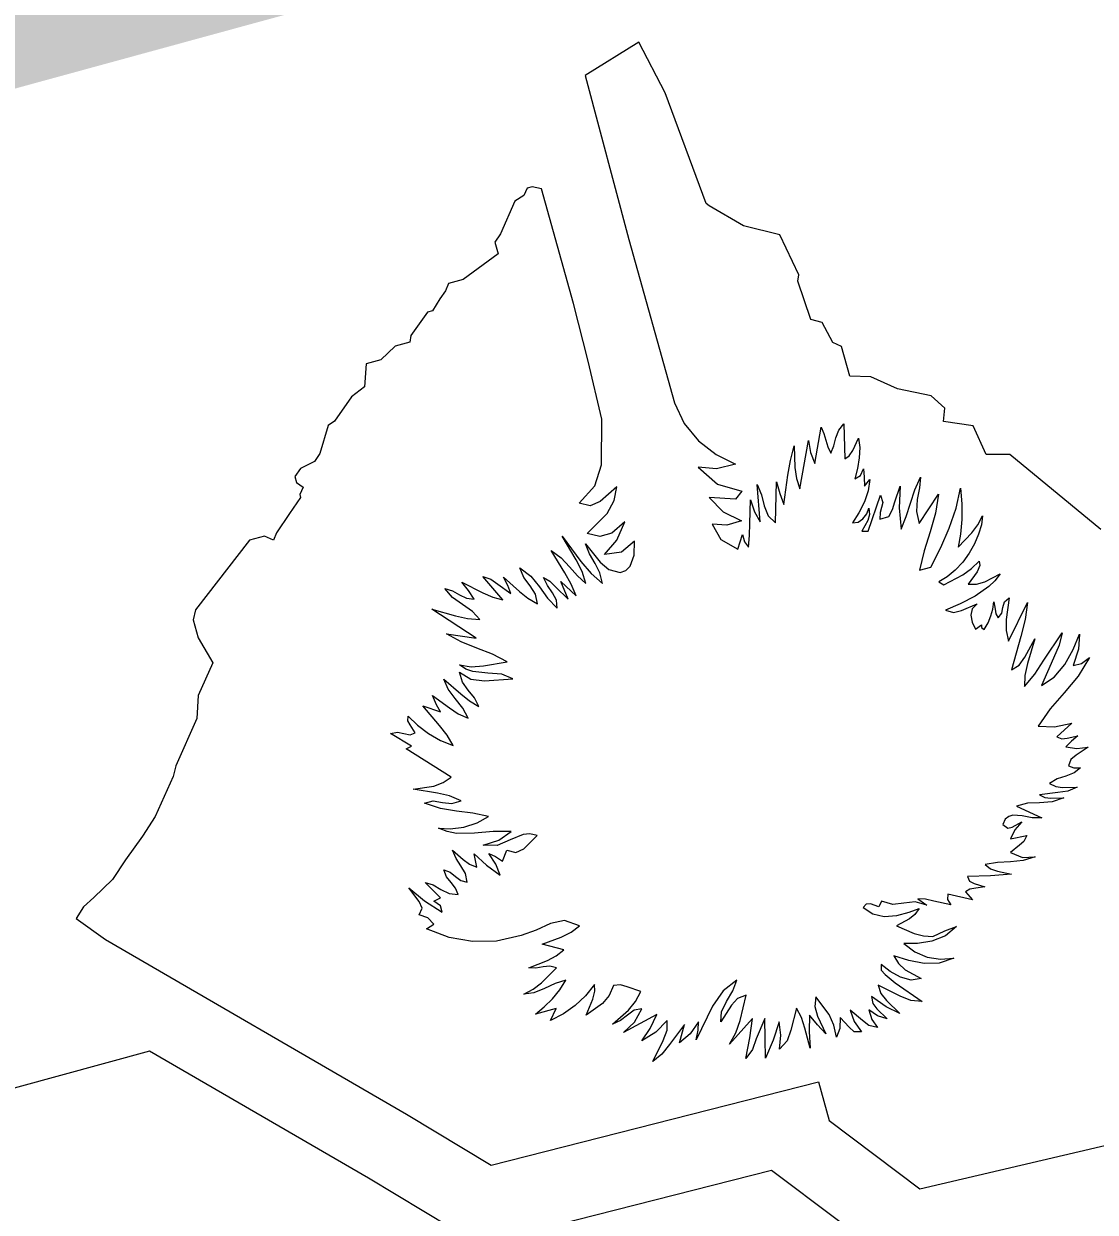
# Model space of a CAD drawing. Extents: x 2001876 to 2025694, y 804561 to 868938.
# Drawn here: x 2011199.23 to 2011212.89, y 826714.65 to 826729.8 of the extents above; entities that cross this region are included whole.
import ezdxf

# ---------------------------------------------------------------- set-up
doc = ezdxf.new("R2010")
doc.units = 0
doc.layers.add('TR SN EXTRUDED PANEL SIGNS- MOUNTED OVERHEAD', color=7, linetype='Continuous')

msp = doc.modelspace()

# ---------------------------------------------------------------- linework, layer by layer
at = {"layer": 'TR SN EXTRUDED PANEL SIGNS- MOUNTED OVERHEAD'}
for p, q in [((2011207.076, 826729.568), (2011206.39, 826729.143)), ((2011207.41, 826728.921), (2011207.076, 826729.568)), ((2011207.933, 826727.51), (2011207.41, 826728.921)), ((2011205.65, 826727.704), (2011205.607, 826727.61)), ((2011205.713, 826727.721), (2011205.65, 826727.704)), ((2011205.833, 826727.697), (2011205.713, 826727.721)), ((2011205.494, 826727.538), (2011205.308, 826727.121)), ((2011205.607, 826727.61), (2011205.494, 826727.538)), ((2011207.972, 826727.48), (2011207.933, 826727.51)), ((2011208.409, 826727.227), (2011207.972, 826727.48)), ((2011208.872, 826727.111), (2011208.409, 826727.227)), ((2011205.308, 826727.121), (2011205.239, 826727.016)), ((2011209.112, 826726.601), (2011208.872, 826727.111)), ((2011205.239, 826727.016), (2011205.28, 826726.867)), ((2011205.28, 826726.867), (2011204.835, 826726.54)), ((2011209.103, 826726.518), (2011209.112, 826726.601)), ((2011204.648, 826726.489), (2011204.61, 826726.398)), ((2011204.835, 826726.54), (2011204.648, 826726.489)), ((2011209.268, 826726.031), (2011209.103, 826726.518)), ((2011204.538, 826726.292), (2011204.442, 826726.142)), ((2011204.61, 826726.398), (2011204.538, 826726.292)), ((2011204.38, 826726.125), (2011204.166, 826725.825)), ((2011204.442, 826726.142), (2011204.38, 826726.125)), ((2011209.413, 826725.991), (2011209.268, 826726.031)), ((2011209.549, 826725.738), (2011209.413, 826725.991)), ((2011204.166, 826725.825), (2011204.152, 826725.741)), ((2011203.968, 826725.691), (2011203.783, 826725.517)), ((2011204.152, 826725.741), (2011203.968, 826725.691)), ((2011209.66, 826725.688), (2011209.549, 826725.738)), ((2011209.764, 826725.308), (2011209.66, 826725.688)), ((2011203.783, 826725.517), (2011203.596, 826725.465)), ((2011203.596, 826725.465), (2011203.576, 826725.17)), ((2011210.033, 826725.299), (2011209.764, 826725.308)), ((2011210.374, 826725.146), (2011210.033, 826725.299)), ((2011203.576, 826725.17), (2011203.412, 826725.043)), ((2011210.801, 826725.059), (2011210.374, 826725.146)), ((2011210.977, 826724.901), (2011210.801, 826725.059)), ((2011203.412, 826725.043), (2011203.195, 826724.736)), ((2011210.957, 826724.732), (2011210.977, 826724.901)), ((2011203.112, 826724.677), (2011203.008, 826724.32)), ((2011203.195, 826724.736), (2011203.112, 826724.677)), ((2011209.688, 826724.702), (2011209.699, 826724.252)), ((2011211.337, 826724.673), (2011210.957, 826724.732)), ((2011211.504, 826724.307), (2011211.337, 826724.673)), ((2011209.126, 826723.871), (2011209.239, 826724.488)), ((2011203.008, 826724.32), (2011202.937, 826724.221)), ((2011211.804, 826724.31), (2011211.504, 826724.307)), ((2011212.966, 826723.354), (2011211.804, 826724.31)), ((2011202.937, 826724.221), (2011202.761, 826724.129)), ((2011202.761, 826724.129), (2011202.689, 826724.029)), ((2011202.689, 826724.029), (2011202.71, 826723.951)), ((2011209.951, 826723.906), (2011210.02, 826723.991)), ((2011202.71, 826723.951), (2011202.795, 826723.892)), ((2011202.795, 826723.892), (2011202.751, 826723.8)), ((2011208.816, 826723.438), (2011208.83, 826723.961)), ((2011202.762, 826723.762), (2011202.619, 826723.558)), ((2011202.751, 826723.8), (2011202.762, 826723.762)), ((2011209.996, 826723.332), (2011210.155, 826723.79)), ((2011210.647, 826723.431), (2011210.895, 826723.802)), ((2011202.619, 826723.558), (2011202.452, 826723.309)), ((2011202.3, 826723.267), (2011202.11, 826723.215)), ((2011202.415, 826723.216), (2011202.3, 826723.267)), ((2011202.452, 826723.309), (2011202.415, 826723.216)), ((2011208.335, 826723.102), (2011208.396, 826723.29)), ((2011202.11, 826723.215), (2011201.423, 826722.329)), ((2011207.013, 826723.024), (2011207.017, 826723.202)), ((2011210.653, 826722.834), (2011210.799, 826722.874)), ((2011205.339, 826722.454), (2011205.086, 826722.754)), ((2011206.172, 826722.465), (2011206.078, 826722.689)), ((2011210.897, 826722.684), (2011210.961, 826722.649)), ((2011201.423, 826722.329), (2011201.393, 826722.199)), ((2011204.998, 826721.966), (2011204.435, 826722.339)), ((2011211.789, 826721.927), (2011212.03, 826722.421)), ((2011201.393, 826722.199), (2011201.455, 826721.972)), ((2011211.365, 826722.081), (2011211.442, 826722.135)), ((2011201.455, 826721.972), (2011201.642, 826721.653)), ((2011201.642, 826721.653), (2011201.456, 826721.234)), ((2011201.456, 826721.234), (2011201.437, 826720.943)), ((2011204.319, 826721.103), (2011204.544, 826721.026)), ((2011201.437, 826720.943), (2011201.169, 826720.338)), ((2011212.595, 826720.884), (2011212.405, 826720.707)), ((2011204.176, 826720.59), (2011203.907, 826720.753)), ((2011204.106, 826720.558), (2011204.176, 826720.59)), ((2011204.68, 826720.195), (2011204.106, 826720.558)), ((2011201.137, 826720.203), (2011200.909, 826719.693)), ((2011201.169, 826720.338), (2011201.137, 826720.203)), ((2011211.891, 826719.823), (2011212.214, 826719.675)), ((2011200.909, 826719.693), (2011200.745, 826719.443)), ((2011211.814, 826719.407), (2011212.019, 826719.45)), ((2011200.745, 826719.443), (2011200.529, 826719.139)), ((2011205.334, 826719.123), (2011205.389, 826719.263)), ((2011200.529, 826719.139), (2011200.365, 826718.889)), ((2011200.365, 826718.889), (2011200.126, 826718.661)), ((2011204.547, 826718.658), (2011204.348, 826718.853)), ((2011211.241, 826718.731), (2011211.328, 826718.63)), ((2011199.992, 826718.542), (2011199.9, 826718.394)), ((2011200.126, 826718.661), (2011199.992, 826718.542)), ((2011210.167, 826718.615), (2011210.135, 826718.54)), ((2011199.9, 826718.394), (2011200.273, 826718.125)), ((2011210.521, 826718.475), (2011210.647, 826718.522)), ((2011200.273, 826718.125), (2011204.11, 826715.898)), ((2011206.116, 826717.995), (2011205.841, 826718.064)), ((2011210.341, 826717.57), (2011210.688, 826717.336)), ((2011206.019, 826717.244), (2011205.756, 826717.172)), ((2011207.304, 826717.168), (2011206.879, 826716.94)), ((2011205.189, 826715.249), (2011209.364, 826716.311)), ((2011209.364, 826716.311), (2011209.5, 826715.816)), ((2011210.658, 826714.946), (2011215.924, 826716.18)), ((2011204.11, 826715.898), (2011205.189, 826715.249)), ((2011209.5, 826715.816), (2011210.658, 826714.946))]:
    msp.add_line(p, q, dxfattribs=at)
for points in [[(2011206.39, 826729.143), (2011206.945, 826727.051), (2011207.529, 826724.968), (2011207.65, 826724.706), (2011207.833, 826724.483), (2011208.059, 826724.307), (2011208.308, 826724.187), (2011208.065, 826724.127), (2011207.831, 826724.149), (2011208.076, 826723.929), (2011208.389, 826723.841), (2011208.306, 826723.739), (2011207.97, 826723.759), (2011208.148, 826723.577), (2011208.381, 826723.463), (2011208.198, 826723.408), (2011208.01, 826723.421), (2011208.12, 826723.225), (2011208.335, 826723.102)], [(2011242.145, 826728.005), (2011242.145, 826728.006), (2011217.124, 826721.152), (2011217.222, 826720.994), (2011218.124, 826721.03), (2011218.457, 826720.633), (2011218.864, 826720.586), (2011219.406, 826720.337), (2011219.911, 826719.399), (2011218.979, 826717.287), (2011216.767, 826715.737), (2011216.599, 826715.363), (2011210.442, 826713.919), (2011208.765, 826715.178), (2011205.038, 826714.23), (2011203.626, 826715.08), (2011200.836, 826716.7), (2011174.374, 826709.466)], [(2011207.017, 826723.202), (2011206.852, 826723.063), (2011206.635, 826723.032), (2011206.793, 826723.215), (2011206.896, 826723.452), (2011206.731, 826723.308), (2011206.576, 826723.264), (2011206.417, 826723.302), (2011206.67, 826723.556), (2011206.758, 826723.722), (2011206.794, 826723.898), (2011206.583, 826723.71), (2011206.454, 826723.654), (2011206.312, 826723.688), (2011206.511, 826723.908), (2011206.599, 826724.179), (2011206.604, 826724.761), (2011206.43, 826725.5), (2011206.241, 826726.235), (2011205.833, 826727.697)], [(2011209.239, 826724.488), (2011209.262, 826724.333), (2011209.32, 826724.194), (2011209.398, 826724.656), (2011209.434, 826724.578), (2011209.459, 826724.492), (2011209.485, 826724.406), (2011209.521, 826724.328), (2011209.56, 826724.42), (2011209.587, 826724.523), (2011209.623, 826724.621), (2011209.688, 826724.702)], [(2011209.699, 826724.252), (2011209.756, 826724.293), (2011209.804, 826724.362), (2011209.876, 826724.517), (2011209.893, 826724.398), (2011209.884, 826724.266), (2011209.86, 826724.13), (2011209.828, 826723.997), (2011209.902, 826724.04), (2011209.937, 826724.126), (2011209.949, 826724.02), (2011209.951, 826723.906)], [(2011208.83, 826723.961), (2011208.87, 826723.812), (2011208.923, 826723.671), (2011208.972, 826724.044), (2011209.007, 826724.232), (2011209.055, 826724.418), (2011209.063, 826724.142), (2011209.084, 826724.004), (2011209.126, 826723.871)], [(2011210.02, 826723.991), (2011209.999, 826723.846), (2011209.951, 826723.705), (2011209.881, 826723.567), (2011209.797, 826723.436), (2011209.87, 826723.445), (2011209.931, 826723.489), (2011209.979, 826723.554), (2011210.008, 826723.625), (2011210.017, 826723.544), (2011209.993, 826723.469), (2011209.918, 826723.331), (2011209.996, 826723.332)], [(2011210.155, 826723.79), (2011210.186, 826723.696), (2011210.152, 826723.569), (2011210.147, 826723.485), (2011210.262, 826723.517), (2011210.307, 826723.608), (2011210.338, 826723.707), (2011210.406, 826723.905), (2011210.392, 826723.627), (2011210.418, 826723.356), (2011210.482, 826723.52), (2011210.538, 826723.69), (2011210.595, 826723.86), (2011210.664, 826724.022), (2011210.652, 826723.885), (2011210.623, 826723.735), (2011210.613, 826723.581), (2011210.647, 826723.431)], [(2011208.396, 826723.29), (2011208.422, 826723.197), (2011208.473, 826723.127), (2011208.487, 826723.277), (2011208.49, 826723.428), (2011208.498, 826723.732), (2011208.547, 826723.578), (2011208.621, 826723.45), (2011208.584, 826723.927), (2011208.637, 826723.795), (2011208.673, 826723.653), (2011208.723, 826723.525), (2011208.816, 826723.438)], [(2011210.799, 826722.874), (2011210.923, 826723.122), (2011211.031, 826723.371), (2011211.118, 826723.623), (2011211.177, 826723.879), (2011211.194, 826723.682), (2011211.194, 826723.482), (2011211.177, 826723.292), (2011211.145, 826723.127), (2011211.318, 826723.312), (2011211.395, 826723.413), (2011211.457, 826723.528), (2011211.442, 826723.413), (2011211.406, 826723.292), (2011211.353, 826723.169), (2011211.285, 826723.049), (2011211.203, 826722.936), (2011211.108, 826722.834), (2011211.007, 826722.749), (2011210.897, 826722.684)], [(2011210.895, 826723.802), (2011210.858, 826723.562), (2011210.79, 826723.322), (2011210.714, 826723.081), (2011210.653, 826722.834)], [(2011206.078, 826722.689), (2011206.273, 826722.505), (2011206.212, 826722.656), (2011206.131, 826722.799), (2011205.957, 826723.084), (2011206.085, 826722.99), (2011206.19, 826722.878), (2011206.29, 826722.764), (2011206.4, 826722.665), (2011206.352, 826722.816), (2011206.274, 826722.966), (2011206.097, 826723.267), (2011206.336, 826722.943), (2011206.465, 826722.793), (2011206.611, 826722.664), (2011206.578, 826722.799), (2011206.516, 826722.921), (2011206.447, 826723.041), (2011206.394, 826723.17), (2011206.579, 826722.936), (2011206.693, 826722.844), (2011206.836, 826722.804), (2011206.91, 826722.829), (2011206.962, 826722.885), (2011207.013, 826723.024)], [(2011210.961, 826722.649), (2011211.205, 826722.774), (2011211.314, 826722.854), (2011211.412, 826722.949), (2011211.423, 826722.892), (2011211.387, 826722.814), (2011211.274, 826722.655), (2011211.379, 826722.656), (2011211.484, 826722.685), (2011211.68, 826722.786), (2011211.613, 826722.699), (2011211.536, 826722.624), (2011211.361, 826722.502), (2011211.17, 826722.407), (2011210.982, 826722.325), (2011211.085, 826722.295), (2011211.186, 826722.32), (2011211.389, 826722.404), (2011211.322, 826722.341), (2011211.306, 826722.26), (2011211.326, 826722.171), (2011211.365, 826722.081)], [(2011205.086, 826722.754), (2011205.187, 826722.719), (2011205.275, 826722.657), (2011205.441, 826722.535), (2011205.405, 826722.638), (2011205.35, 826722.747), (2011205.552, 826722.562), (2011205.66, 826722.478), (2011205.78, 826722.404), (2011205.758, 826722.527), (2011205.687, 826722.633), (2011205.607, 826722.74), (2011205.557, 826722.862), (2011205.698, 826722.757), (2011205.808, 826722.621), (2011205.911, 826722.477), (2011206.033, 826722.348), (2011206.024, 826722.453), (2011205.972, 826722.547), (2011205.908, 826722.639), (2011205.859, 826722.741), (2011205.939, 826722.693), (2011206.016, 826722.618), (2011206.172, 826722.465)], [(2011204.435, 826722.339), (2011204.738, 826722.253), (2011204.89, 826722.216), (2011205.045, 826722.203), (2011204.953, 826722.308), (2011204.825, 826722.395), (2011204.696, 826722.486), (2011204.601, 826722.601), (2011204.698, 826722.569), (2011204.786, 826722.521), (2011204.875, 826722.479), (2011204.973, 826722.466), (2011204.903, 826722.573), (2011204.816, 826722.68), (2011205.084, 826722.546), (2011205.214, 826722.488), (2011205.339, 826722.454)], [(2011211.442, 826722.135), (2011211.442, 826722.102), (2011211.478, 826722.079), (2011211.528, 826722.164), (2011211.564, 826722.251), (2011211.588, 826722.339), (2011211.6, 826722.429), (2011211.618, 826722.335), (2011211.626, 826722.276), (2011211.655, 826722.226), (2011211.701, 826722.287), (2011211.716, 826722.359), (2011211.738, 826722.429), (2011211.795, 826722.482), (2011211.756, 826722.205), (2011211.757, 826722.064), (2011211.789, 826721.927)], [(2011212.03, 826722.421), (2011211.999, 826722.203), (2011211.945, 826721.989), (2011211.824, 826721.562), (2011211.925, 826721.622), (2011211.997, 826721.723), (2011212.123, 826721.96), (2011212.031, 826721.645), (2011211.995, 826721.492), (2011211.993, 826721.351), (2011212.125, 826721.509), (2011212.239, 826721.685), (2011212.471, 826722.035), (2011212.432, 826721.877), (2011212.359, 826721.71), (2011212.206, 826721.364), (2011212.37, 826721.469), (2011212.506, 826721.631), (2011212.613, 826721.823), (2011212.694, 826722.017), (2011212.679, 826721.828), (2011212.611, 826721.619), (2011212.72, 826721.645), (2011212.82, 826721.722), (2011212.675, 826721.483), (2011212.498, 826721.271), (2011212.317, 826721.065), (2011212.164, 826720.845), (2011212.372, 826720.838), (2011212.595, 826720.884)], [(2011204.544, 826721.026), (2011204.492, 826721.118), (2011204.441, 826721.235), (2011204.658, 826721.08), (2011204.77, 826721.002), (2011204.896, 826720.945), (2011204.829, 826721.074), (2011204.734, 826721.196), (2011204.643, 826721.317), (2011204.587, 826721.446), (2011204.805, 826721.259), (2011204.916, 826721.169), (2011205.033, 826721.094), (2011204.977, 826721.208), (2011204.898, 826721.305), (2011204.825, 826721.407), (2011204.788, 826721.534), (2011204.932, 826721.444), (2011205.105, 826721.421), (2011205.469, 826721.45), (2011205.329, 826721.507), (2011205.149, 826721.519), (2011204.957, 826721.54), (2011204.868, 826721.571), (2011204.789, 826721.626), (2011204.938, 826721.603), (2011205.095, 826721.613), (2011205.396, 826721.667), (2011205.206, 826721.761), (2011205.008, 826721.839), (2011204.81, 826721.919), (2011204.622, 826722.021), (2011204.998, 826721.966)], [(2011203.907, 826720.753), (2011203.995, 826720.77), (2011204.079, 826720.751), (2011204.157, 826720.734), (2011204.222, 826720.76), (2011204.157, 826720.861), (2011204.129, 826720.911), (2011204.131, 826720.972), (2011204.253, 826720.858), (2011204.393, 826720.753), (2011204.546, 826720.664), (2011204.708, 826720.597), (2011204.631, 826720.729), (2011204.532, 826720.855), (2011204.319, 826721.103)], [(2011212.405, 826720.707), (2011212.467, 826720.682), (2011212.535, 826720.694), (2011212.672, 826720.721), (2011212.591, 826720.654), (2011212.52, 826720.581), (2011212.659, 826720.562), (2011212.803, 826720.579), (2011212.652, 826720.474), (2011212.582, 826720.42), (2011212.552, 826720.339), (2011212.622, 826720.313), (2011212.704, 826720.315), (2011212.624, 826720.249), (2011212.519, 826720.209), (2011212.409, 826720.172), (2011212.311, 826720.116), (2011212.389, 826720.074), (2011212.477, 826720.064), (2011212.661, 826720.066), (2011212.542, 826720.016), (2011212.418, 826719.999), (2011212.181, 826719.968), (2011212.249, 826719.934), (2011212.329, 826719.926), (2011212.493, 826719.929), (2011212.344, 826719.88), (2011212.184, 826719.869), (2011212.029, 826719.861), (2011211.891, 826719.823)], [(2011205.389, 826719.263), (2011205.504, 826719.232), (2011205.606, 826719.281), (2011205.778, 826719.449), (2011205.686, 826719.473), (2011205.599, 826719.465), (2011205.434, 826719.397), (2011205.267, 826719.324), (2011205.088, 826719.326), (2011205.287, 826719.392), (2011205.448, 826719.503), (2011205.216, 826719.503), (2011204.979, 826719.479), (2011204.747, 826719.478), (2011204.632, 826719.5), (2011204.521, 826719.546), (2011204.67, 826719.537), (2011204.842, 826719.559), (2011205.013, 826719.611), (2011205.158, 826719.694), (2011204.956, 826719.735), (2011204.75, 826719.76), (2011204.544, 826719.794), (2011204.342, 826719.865), (2011204.45, 826719.891), (2011204.569, 826719.873), (2011204.69, 826719.859), (2011204.808, 826719.894), (2011204.661, 826719.955), (2011204.507, 826719.99), (2011204.195, 826720.042), (2011204.46, 826720.08), (2011204.581, 826720.127), (2011204.68, 826720.195)], [(2011212.214, 826719.675), (2011212.088, 826719.677), (2011211.961, 826719.703), (2011211.844, 826719.711), (2011211.792, 826719.695), (2011211.745, 826719.658), (2011211.716, 826719.591), (2011211.778, 826719.545), (2011211.835, 826719.558), (2011211.958, 826719.624), (2011211.869, 826719.524), (2011211.814, 826719.407)], [(2011212.019, 826719.45), (2011211.984, 826719.376), (2011211.927, 826719.329), (2011211.813, 826719.236), (2011211.965, 826719.171), (2011212.126, 826719.177), (2011211.974, 826719.131), (2011211.811, 826719.115), (2011211.645, 826719.106), (2011211.488, 826719.081), (2011211.558, 826719.027), (2011211.645, 826718.998), (2011211.824, 826718.956), (2011211.559, 826718.936), (2011211.266, 826718.928), (2011211.289, 826718.867), (2011211.348, 826718.838), (2011211.487, 826718.798), (2011211.372, 826718.779), (2011211.296, 826718.765), (2011211.241, 826718.731)], [(2011204.348, 826718.853), (2011204.451, 826718.82), (2011204.551, 826718.762), (2011204.656, 826718.711), (2011204.772, 826718.7), (2011204.737, 826718.78), (2011204.68, 826718.85), (2011204.622, 826718.923), (2011204.588, 826719.011), (2011204.67, 826718.982), (2011204.737, 826718.929), (2011204.803, 826718.878), (2011204.887, 826718.856), (2011204.862, 826718.967), (2011204.806, 826719.064), (2011204.744, 826719.159), (2011204.696, 826719.265), (2011204.834, 826719.144), (2011204.913, 826719.086), (2011205.007, 826719.047), (2011204.974, 826719.216), (2011205.131, 826719.073), (2011205.304, 826718.944), (2011205.25, 826719.084), (2011205.163, 826719.221), (2011205.248, 826719.182), (2011205.334, 826719.123)], [(2011205.841, 826718.064), (2011206.083, 826718.156), (2011206.212, 826718.218), (2011206.317, 826718.299), (2011206.128, 826718.366), (2011205.948, 826718.327), (2011205.766, 826718.243), (2011205.573, 826718.175), (2011205.26, 826718.105), (2011204.955, 826718.098), (2011204.657, 826718.15), (2011204.366, 826718.26), (2011204.461, 826718.319), (2011204.382, 826718.402), (2011204.271, 826718.438), (2011204.31, 826718.526), (2011204.271, 826718.611), (2011204.143, 826718.784), (2011204.339, 826718.617), (2011204.565, 826718.472), (2011204.545, 826718.552), (2011204.459, 826718.614), (2011204.547, 826718.658)], [(2011211.328, 826718.63), (2011211.013, 826718.701), (2011211.009, 826718.635), (2011211.05, 826718.567), (2011210.834, 826718.613), (2011210.731, 826718.641), (2011210.633, 826718.644), (2011210.747, 826718.563), (2011210.596, 826718.604), (2011210.454, 826718.586), (2011210.312, 826718.569), (2011210.167, 826718.615)], [(2011210.135, 826718.54), (2011210.027, 826718.578), (2011209.973, 826718.576), (2011209.933, 826718.531), (2011210.057, 826718.452), (2011210.203, 826718.42), (2011210.362, 826718.429), (2011210.521, 826718.475)], [(2011210.647, 826718.522), (2011210.595, 826718.444), (2011210.523, 826718.389), (2011210.359, 826718.299), (2011210.585, 826718.202), (2011210.705, 826718.172), (2011210.824, 826718.163), (2011210.976, 826718.235), (2011211.125, 826718.291), (2011210.982, 826718.17), (2011210.81, 826718.102), (2011210.629, 826718.075), (2011210.453, 826718.075), (2011210.594, 826717.968), (2011210.751, 826717.901), (2011210.92, 826717.875), (2011211.09, 826717.887), (2011210.903, 826717.824), (2011210.71, 826717.82), (2011210.515, 826717.856), (2011210.326, 826717.915), (2011210.385, 826717.818), (2011210.469, 826717.738), (2011210.673, 826717.628), (2011210.548, 826717.608), (2011210.411, 826717.645), (2011210.28, 826717.718), (2011210.164, 826717.805), (2011210.165, 826717.733), (2011210.214, 826717.677), (2011210.341, 826717.57)], [(2011205.756, 826717.172), (2011205.868, 826717.264), (2011205.973, 826717.366), (2011206.066, 826717.481), (2011206.143, 826717.607), (2011206.009, 826717.562), (2011205.871, 826717.499), (2011205.735, 826717.445), (2011205.607, 826717.428), (2011205.727, 826717.493), (2011205.832, 826717.574), (2011206.022, 826717.765), (2011205.941, 826717.783), (2011205.852, 826717.774), (2011205.762, 826717.76), (2011205.673, 826717.762), (2011205.911, 826717.856), (2011206.02, 826717.916), (2011206.116, 826717.995)], [(2011206.879, 826716.94), (2011207.017, 826717.069), (2011207.113, 826717.24), (2011207.013, 826717.224), (2011206.928, 826717.161), (2011206.842, 826717.09), (2011206.738, 826717.046), (2011206.941, 826717.225), (2011207.032, 826717.332), (2011207.099, 826717.46), (2011206.927, 826717.523), (2011206.841, 826717.545), (2011206.749, 826717.536), (2011206.694, 826717.411), (2011206.612, 826717.31), (2011206.404, 826717.159), (2011206.486, 826717.364), (2011206.515, 826717.464), (2011206.509, 826717.549), (2011206.393, 826717.405), (2011206.262, 826717.281), (2011206.113, 826717.176), (2011205.949, 826717.093), (2011206.019, 826717.244)], [(2011209.086, 826717.247), (2011209.012, 826716.967), (2011208.965, 826716.831), (2011208.866, 826716.726), (2011208.886, 826716.903), (2011208.863, 826717.074), (2011208.786, 826716.841), (2011208.687, 826716.611), (2011208.685, 826716.859), (2011208.681, 826717.116), (2011208.571, 826716.856), (2011208.522, 826716.723), (2011208.437, 826716.609), (2011208.49, 826716.872), (2011208.522, 826717.119), (2011208.23, 826716.789), (2011208.312, 826716.936), (2011208.366, 826717.092), (2011208.442, 826717.413), (2011208.333, 826717.374), (2011208.254, 826717.286), (2011208.12, 826717.075), (2011208.126, 826717.201), (2011208.191, 826717.333), (2011208.272, 826717.469), (2011208.324, 826717.604), (2011208.148, 826717.469), (2011208.015, 826717.275), (2011207.807, 826716.844), (2011207.83, 826716.968), (2011207.836, 826717.076), (2011207.73, 826716.92), (2011207.594, 826716.806), (2011207.655, 826717.04), (2011207.464, 826716.787), (2011207.368, 826716.663), (2011207.251, 826716.568), (2011207.386, 826716.836), (2011207.437, 826716.968), (2011207.436, 826717.092), (2011207.29, 826716.942), (2011207.113, 826716.832), (2011207.218, 826716.99), (2011207.304, 826717.168)], [(2011210.688, 826717.336), (2011210.544, 826717.347), (2011210.404, 826717.402), (2011210.124, 826717.544), (2011210.159, 826717.435), (2011210.231, 826717.345), (2011210.401, 826717.179), (2011210.228, 826717.267), (2011210.04, 826717.396), (2011210.056, 826717.308), (2011210.11, 826717.24), (2011210.241, 826717.115), (2011210.117, 826717.15), (2011210.006, 826717.229), (2011210.043, 826717.105), (2011210.115, 826717.002), (2011210.008, 826717.026), (2011209.924, 826717.09), (2011209.77, 826717.223), (2011209.82, 826717.081), (2011209.912, 826716.946), (2011209.818, 826716.949), (2011209.756, 826717.007), (2011209.639, 826717.128), (2011209.635, 826716.991), (2011209.595, 826716.879), (2011209.56, 826717.032), (2011209.5, 826717.168), (2011209.329, 826717.392), (2011209.32, 826717.269), (2011209.352, 826717.148), (2011209.458, 826716.921), (2011209.35, 826717.037), (2011209.248, 826717.16), (2011209.245, 826716.95), (2011209.257, 826716.741), (2011209.189, 826716.996), (2011209.146, 826717.128), (2011209.086, 826717.247)]]:
    msp.add_lwpolyline(points, dxfattribs=at)

# ---------------------------------------------------------------- texts
msp.add_text('7', height=22.8, rotation=195.2888, dxfattribs=at).set_placement((2011206.394, 826754.6))

doc.saveas('drawing.dxf')
